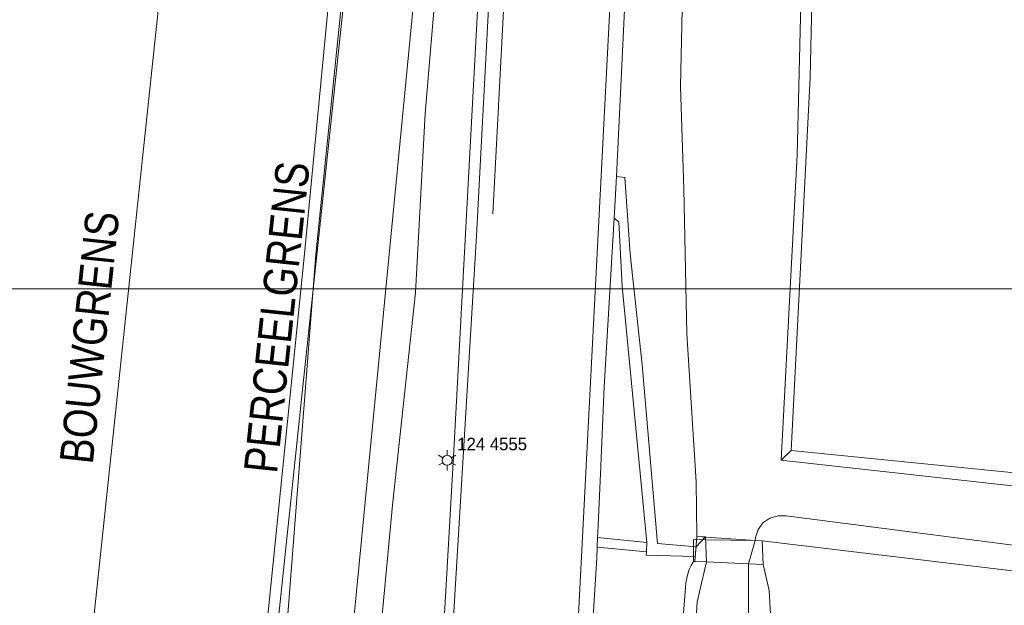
# Model space of a CAD drawing. Header units: metres. Extents: x 102313 to 104557, y 415820 to 422103.
# Tile 633 of 656: x 103610 to 103669, y 419681 to 419716. Entities that reach past the tile are written whole.
import ezdxf

# ---------------------------------------------------------------- set-up
doc = ezdxf.new("R2010")
doc.units = ezdxf.units.M
doc.header["$MEASUREMENT"] = 0
for name, color, linetype, lineweight in [('00-Bouwgrens', 1, 'Continuous', 0), ('00-Coordinaten', 7, 'Continuous', 0), ('00-Rijweg', 2, 'Continuous', 0), ('00-Tekst-02', 7, 'Continuous', 0), ('00-Uitgiftegrens', 6, 'Continuous', 0), ('Brugdek', 7, 'Continuous', 0), ('Geleideconstructie', 7, 'Continuous', 0), ('Oever_slootkant', 92, 'Continuous', 0), ('openbare verlichtingsobj  label', 2, 'Continuous', 0), ('openbare verlichtingsobject', 2, 'Continuous', 0), ('Rijbaan', 7, 'Continuous', 0), ('Voetpad', 7, 'Continuous', 0), ('water', 2, 'Continuous', 0)]:
    doc.layers.add(name, color=color, linetype=linetype, lineweight=lineweight)
doc.styles.add('STYLE-ENGINEERING', font='ENGINEERING.shx')
doc.styles.add('Style-WORKING', font='WORKING.shx')

# ---------------------------------------------------------------- blocks, each defined once
blk = doc.blocks.new('135')
at = {"layer": 'openbare verlichtingsobject'}
for p, q in [((0, 0.3), (0, 0.6)), ((-0.52, 0.3), (-0.26, 0.15)), ((0.26, 0.15), (0.52, 0.3)), ((-0.52, -0.3), (-0.26, -0.15)), ((0, -0.6), (0, -0.3)), ((0.26, -0.15), (0.52, -0.3))]:
    blk.add_line(p, q, dxfattribs=at)
blk.add_circle((0, 0), 0.3, dxfattribs=at)

msp = doc.modelspace()

# ---------------------------------------------------------------- linework, layer by layer
at = {"layer": '00-Bouwgrens', "linetype": 'Continuous', "lineweight": 0, "flags": 128}
msp.add_lwpolyline([(103608.326, 419747.197), (103578.378, 419748.815), (103572.182, 419629.732), (103610.999, 419645.671), (103619.474, 419725.73)], dxfattribs=at)
at = {"layer": '00-Coordinaten'}
msp.add_line((104100, 419700), (102600, 419700), dxfattribs=at)
at = {"layer": '00-Rijweg'}
msp.add_line((103641.399, 419757.434), (103638.561, 419704.482), dxfattribs=at)
at = {"layer": '00-Uitgiftegrens'}
for p, q in [((103632.932, 419748.372), (103627.195, 419694.133)), ((103627.195, 419694.133), (103622.034, 419645.338))]:
    msp.add_line(p, q, dxfattribs=at)
at = {"layer": 'Brugdek', "flags": 128}
msp.add_lwpolyline([(103654.691, 419684.905), (103654.274, 419684.912), (103650.786, 419685.167), (103650.657, 419683.663), (103651.352, 419683.631), (103653.877, 419683.516), (103654.747, 419683.476), (103654.691, 419684.905)], dxfattribs=at)
at = {"layer": 'Geleideconstructie', "flags": 128}
msp.add_lwpolyline([(103628.964, 419612.788), (103629.932, 419613.695), (103630.158, 419613.872), (103630.295, 419614.084), (103630.36, 419614.327), (103630.348, 419614.578), (103631.034, 419622.546), (103631.794, 419630.502), (103633.416, 419646.363), (103634.627, 419662.323), (103636.226, 419690.309), (103637.941, 419722.224), (103639.76, 419754.563)], dxfattribs=at)
at = {"layer": 'Oever_slootkant', "flags": 128}
for points in [[(103658.588, 419758.777), (103657.566, 419712.64), (103656.433, 419690.318)], [(103620.943, 419646.625), (103621.933, 419649.331), (103627.279, 419702.079), (103631.727, 419748.402)], [(103645.967, 419706.72), (103647.875, 419746.226), (103647.185, 419746.215)], [(103636.906, 419735.593), (103635.228, 419719.009), (103634.518, 419710.491), (103633.937, 419699.779), (103632.55, 419687.034), (103631.066, 419671.128), (103630.162, 419657.48), (103629.614, 419648.51), (103628.291, 419637.927), (103625.818, 419627.385), (103625.815, 419627.277)], [(103645.836, 419704.224), (103645.24, 419694.13)], [(103645.24, 419694.13), (103645.008, 419688.903), (103644.853, 419685.424), (103644.84, 419685.099)], [(103655.836, 419689.724), (103656.433, 419690.318)], [(103656.433, 419690.318), (103673.396, 419688.603)], [(103651.299, 419685.128), (103650.732, 419684.531)], [(103654.691, 419684.905), (103654.274, 419684.912)], [(103654.49, 419647.157), (103654.936, 419647.871), (103655.32, 419648.621), (103655.638, 419649.401), (103655.889, 419650.205), (103656.071, 419651.027), (103655.837, 419669.15), (103655.114, 419681.919), (103654.747, 419683.476), (103654.691, 419684.905)], [(103733.462, 419671.314), (103732.963, 419671.764), (103732.384, 419672.501), (103731.939, 419673.325), (103731.641, 419674.213), (103702.48, 419678.402), (103675.522, 419682.406), (103654.691, 419684.905)], [(103644.816, 419684.525), (103644.789, 419683.851), (103642.438, 419646.309)], [(103650.682, 419683.954), (103650.657, 419683.663), (103650.58, 419683.666), (103650.445, 419683.428), (103650.332, 419683.178), (103650.241, 419682.92), (103650.173, 419682.655), (103650.128, 419682.385), (103650.107, 419682.112)], [(103650.107, 419682.112), (103648.665, 419663.702), (103648.992, 419649.637)]]:
    msp.add_lwpolyline(points, dxfattribs=at)
at = {"layer": 'Rijbaan', "flags": 128}
for points in [[(103637.596, 419703.17), (103638.327, 419717.183), (103640.237, 419753.768), (103639.76, 419754.563)], [(103646.431, 419733.449), (103643.16, 419670.053), (103641.983, 419653.743), (103640.133, 419632.335)], [(103630.856, 419613.171), (103631.529, 419619.658), (103634.538, 419652.514), (103637.596, 419703.17)]]:
    msp.add_lwpolyline(points, dxfattribs=at)
at = {"layer": 'Voetpad', "flags": 128}
for points in [[(103645.967, 419706.72), (103645.836, 419704.224)], [(103650.732, 419684.531), (103648.424, 419684.73), (103647.509, 419695.433), (103646.792, 419702.078), (103646.474, 419706.654), (103645.967, 419706.72)], [(103645.836, 419704.224), (103646.106, 419704.008), (103646.305, 419700.148), (103646.763, 419695.374), (103647.787, 419684.8)], [(103644.84, 419685.099), (103644.816, 419684.525)], [(103644.84, 419685.099), (103647.787, 419684.8)], [(103647.787, 419684.8), (103647.777, 419684.243)], [(103654.691, 419684.905), (103654.274, 419684.912), (103651.363, 419684.963), (103650.583, 419684.976), (103650.58, 419683.666), (103651.352, 419683.631), (103653.877, 419683.516), (103654.747, 419683.476), (103654.691, 419684.905)], [(103644.816, 419684.525), (103647.777, 419684.243)], [(103647.777, 419684.243), (103647.747, 419684.044), (103650.682, 419683.954)], [(103650.682, 419683.954), (103650.732, 419684.531)]]:
    msp.add_lwpolyline(points, dxfattribs=at)
at = {"layer": 'water', "flags": 128}
for points in [[(103655.836, 419689.724), (103656.78, 419707.999), (103657.517, 419737.705), (103657.874, 419784.362), (103658.59, 419795.662), (103659.218, 419797.466)], [(103634.121, 419755.974), (103633.634, 419755.405), (103633.449, 419755.049), (103632.991, 419753.463), (103630.337, 419725.291), (103627.975, 419702.05)], [(103651.667, 419749.149), (103651.348, 419740.614), (103650.692, 419735.103), (103650.035, 419723.206), (103649.797, 419712.105), (103649.995, 419705.978), (103650.175, 419697.304), (103650.746, 419688.428)], [(103633.886, 419717.945), (103627.205, 419648.902), (103625.259, 419630.078)], [(103627.975, 419702.05), (103624.872, 419662.297), (103623.402, 419650.714), (103623.339, 419650.471), (103623.204, 419649.826), (103622.936, 419648.171), (103622.84, 419647.644), (103622.714, 419647.082), (103622.615, 419646.729), (103622.457, 419646.281), (103622.371, 419646.081), (103622.24, 419645.822), (103622.145, 419645.659), (103622.041, 419645.503)], [(103655.997, 419689.706), (103655.836, 419689.724)], [(103673.453, 419687.77), (103655.997, 419689.706)], [(103650.746, 419688.428), (103650.786, 419685.167), (103651.299, 419685.128)], [(103654.274, 419684.912), (103654.291, 419685.095), (103654.446, 419685.568), (103654.742, 419685.97), (103655.149, 419686.257), (103655.626, 419686.402), (103655.63, 419686.402)], [(103674.038, 419684.077), (103656.124, 419686.389), (103655.63, 419686.402)], [(103651.299, 419685.128), (103651.352, 419683.631), (103650.797, 419681.242), (103650.24, 419672.528), (103650.061, 419667.465)], [(103654.274, 419684.912), (103653.877, 419683.516)], [(103653.877, 419683.516), (103653.898, 419649.584), (103653.559, 419648.322), (103653.224, 419647.401), (103651.69, 419647.089)]]:
    msp.add_lwpolyline(points, dxfattribs=at)

# ---------------------------------------------------------------- block references
at = {"layer": 'openbare verlichtingsobject'}
msp.add_blockref('135', (103635.832, 419689.72), dxfattribs=at)

# ---------------------------------------------------------------- texts
at = {"layer": '00-Tekst-02', "linetype": 'Continuous', "lineweight": 0, "style": 'STYLE-ENGINEERING', "width": 0.85}
msp.add_text('BOUWGRENS', height=2, rotation=83.95724, dxfattribs=at).set_placement((103614.607, 419689.447))
at = {"layer": '00-Tekst-02', "linetype": 'Continuous', "lineweight": 0, "insert": (103625.665, 419688.887), "char_height": 2, "attachment_point": 7, "rotation": 83.96207, "line_spacing_factor": 0.6, "style": 'STYLE-ENGINEERING'}
msp.add_mtext('\\H1x;\\W0.85;PERCEELGRENS^I^I', dxfattribs=at)
at = {"layer": 'openbare verlichtingsobj  label', "style": 'Style-WORKING'}
msp.add_text('124 4555', height=0.75, dxfattribs=at).set_placement((103636.432, 419690.32))

doc.saveas('drawing.dxf')
